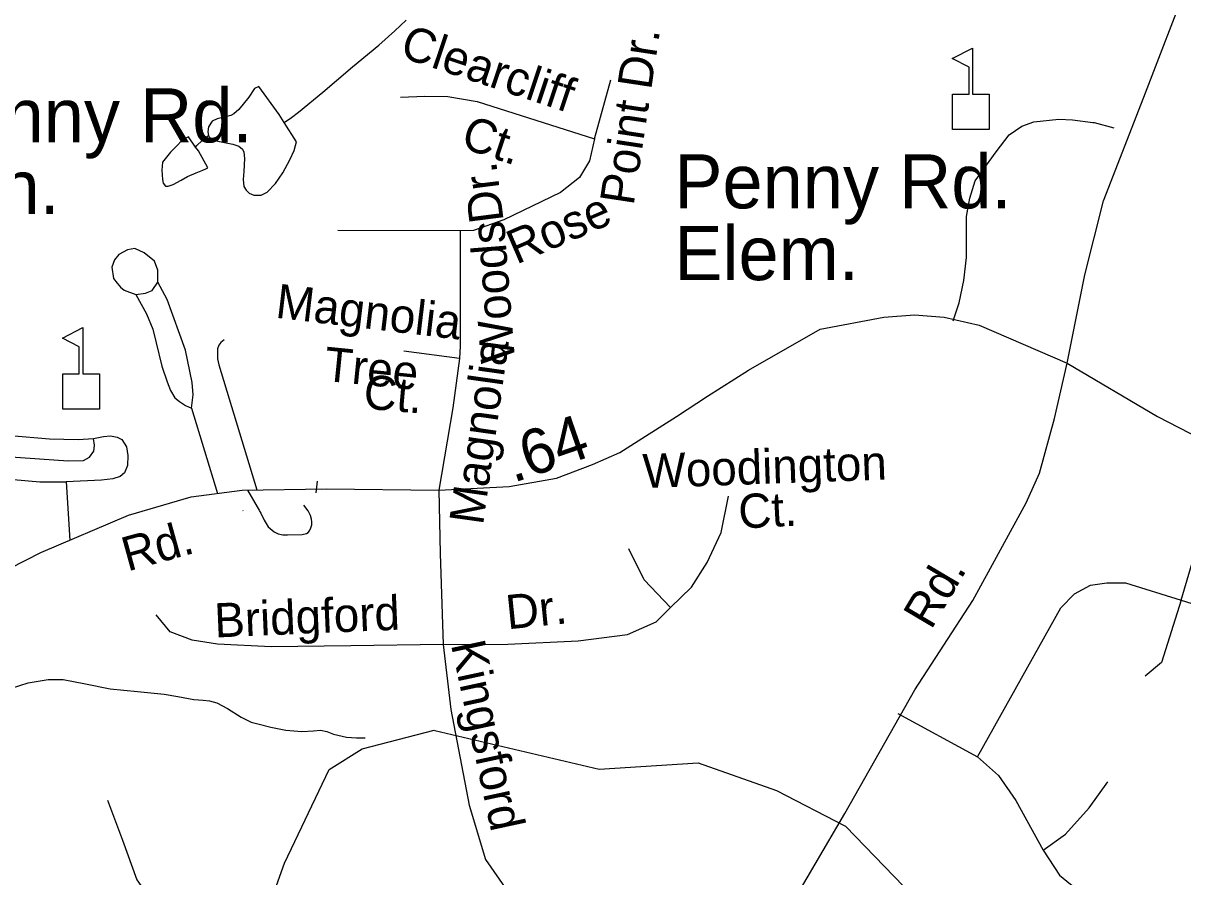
# Model space of a CAD drawing. Extents: x 2001466 to 2224147, y 644118 to 847247.
# Drawn here: x 2060047 to 2063267, y 714348 to 716719 of the extents above; entities that cross this region are included whole.
import ezdxf

# ---------------------------------------------------------------- set-up
doc = ezdxf.new("R2010")
doc.units = 0
for name, color, linetype in [('Exist Cultural Educational Facility Elementary CELL', 7, 'Continuous'), ('Exist Cultural Educational Facility Elementary Label', 7, 'Continuous'), ('Exist Hydrographic Creek Single Shore', 7, 'Continuous'), ('Exist Hydrographic Misc Water Feature', 7, 'Continuous'), ('Exist Road Non-System Type 51', 7, 'Continuous'), ('Exist Road Non-System Type 51 Label', 7, 'Continuous'), ('Exist Road Secondary Mileage Hundredths English Label', 7, 'Continuous'), ('Exist Road Secondary Type 51 Attributed', 7, 'Continuous'), ('Exist Road Secondary Type 51 Label', 7, 'Continuous')]:
    doc.layers.add(name, color=color, linetype=linetype)

msp = doc.modelspace()

# ---------------------------------------------------------------- linework, layer by layer
at = {"layer": 'Exist Cultural Educational Facility Elementary CELL'}
for points in [[(2062627.5, 716424), (2062627.5, 716521.9), (2062673.6, 716521.9), (2062673.6, 716597), (2062626.5, 716621.2), (2062683.2, 716650.4), (2062683.2, 716521.9), (2062729.2, 716521.9), (2062729.2, 716424)], [(2060157, 715647.3), (2060157, 715745.3), (2060203, 715745.3), (2060203, 715820.4), (2060156, 715844.6), (2060212.6, 715873.8), (2060212.6, 715745.3), (2060258.6, 715745.3), (2060258.6, 715647.3)]]:
    msp.add_lwpolyline(points, close=True, dxfattribs=at)
at = {"layer": 'Exist Hydrographic Creek Single Shore'}
for points in [[(2060639.3, 714013.3), (2060772.6, 714386.7), (2060896.7, 714646.6), (2060988.7, 714703.9), (2061188.7, 714755.5), (2061190.2, 714755.2)], [(2061190.2, 714755.2), (2061646.8, 714647.8), (2061921.7, 714665.1), (2062138.7, 714588.6), (2062328.6, 714490.5)], [(2062328.6, 714490.5), (2062330.6, 714489.5), (2062572.6, 714238.5), (2062706.7, 714006.1), (2062897.6, 713864.4), (2063208.3, 713707.8)]]:
    msp.add_lwpolyline(points, dxfattribs=at)
at = {"layer": 'Exist Hydrographic Misc Water Feature'}
for points in [[(2060771.4, 716443.7), (2060791.7, 716457.7), (2060811.4, 716471.8), (2060879.4, 716528), (2060917.4, 716559.9), (2060961.3, 716597.9), (2061034.9, 716658.1), (2061079, 716698.1), (2061110.7, 716728.1)], [(2060771.4, 716443.7), (2060757.6, 716465.7), (2060701.5, 716543.6), (2060689.8, 716537.6), (2060673.4, 716513.8), (2060645.7, 716479.5), (2060631.7, 716467.4), (2060623.3, 716463.4), (2060585.6, 716453.3), (2060571.9, 716447.2), (2060561.6, 716431.4), (2060559.6, 716417.4), (2060561.8, 716407.4)], [(2060561.8, 716407.4), (2060563.7, 716403.4), (2060569.8, 716397.2), (2060587.7, 716391.3), (2060629.7, 716383.3), (2060645.7, 716377.6), (2060655.7, 716369.6), (2060659.4, 716361.3), (2060661.7, 716343.6), (2060659.8, 716307.3), (2060658, 716285.3), (2060660, 716265.5), (2060666.2, 716255.7), (2060674.2, 716247.5), (2060687.9, 716241.4), (2060708, 716241.6), (2060724.2, 716249.7), (2060747.8, 716273.7), (2060768.1, 716303.9), (2060787.8, 716339.9), (2060799.7, 716365.7), (2060803.6, 716379.6), (2060805.8, 716389.8), (2060771.4, 716443.7)], [(2060525.7, 716375.1), (2060505.8, 716403.3), (2060489.6, 716395.2), (2060471.8, 716377.2), (2060455.8, 716361), (2060433.9, 716333.1), (2060431.8, 716311.1), (2060433.9, 716285.2), (2060436.1, 716275.1), (2060441.9, 716267), (2060450.1, 716266.9), (2060463.8, 716271.3), (2060486, 716283.4), (2060503.6, 716293.3), (2060527.8, 716303.4), (2060545.8, 716311.3), (2060555.9, 716315.4), (2060560, 716317.2), (2060533.9, 716365.3), (2060525.7, 716375.1)], [(2060525.7, 716375.1), (2060529.4, 716379.4), (2060543.8, 716393.5), (2060561.8, 716407.4)], [(2060014.3, 714872.7), (2060060.5, 714886.8), (2060116.7, 714896.6), (2060158.3, 714896.8), (2060220.4, 714884.9), (2060288.3, 714871), (2060364.8, 714863), (2060438.8, 714855.4), (2060476.3, 714849.3), (2060520.6, 714841.4), (2060546.6, 714839.5), (2060564.5, 714837.6), (2060584.8, 714831.7), (2060614.5, 714815.8), (2060652.5, 714791.8), (2060680.3, 714777.8), (2060702.7, 714772), (2060734.5, 714763.9), (2060776.5, 714755.9), (2060820.6, 714752.1), (2060852.8, 714754.1), (2060872.7, 714756), (2060890.7, 714752), (2060909, 714744.4), (2060944.7, 714736.6), (2060972.7, 714734.3), (2060996.5, 714734.4)]]:
    msp.add_lwpolyline(points, dxfattribs=at)
at = {"layer": 'Exist Road Non-System Type 51'}
for p, q in [((2063021.1, 716443.1), (2063075.2, 716428.8)), ((2060514.4, 715649.7), (2060586.3, 715413.3)), ((2060861, 715415.2), (2060864, 715447.1)), ((2060166.4, 715445.8), (2060176.8, 715283.3)), ((2060657.4, 715365.8), (2060657.8, 715365))]:
    msp.add_line(p, q, dxfattribs=at)
for points in [[(2061633.7, 716397.9), (2061678.6, 716562)], [(2061095.1, 716513.7), (2061162.4, 716517.1), (2061226.3, 716515.4), (2061307.4, 716501.6), (2061633.7, 716397.9)], [(2062629.3, 715893), (2062646.3, 715942.7), (2062659.1, 716004.9), (2062666.4, 716069), (2062666.4, 716127.5), (2062666.4, 716182.4), (2062675.5, 716233.6), (2062690.2, 716281.2), (2062748.7, 716361.7), (2062785.3, 716409.2), (2062820, 716433), (2062853, 716445.8), (2062922.5, 716453.2), (2062960.9, 716451.3), (2063017.6, 716444), (2063021.1, 716443.1)], [(2061633.7, 716397.9), (2061619.9, 716337.5), (2061592.3, 716290.8), (2061538.7, 716249.4), (2061381.7, 716173.4), (2061297.1, 716144), (2061260.8, 716142.3)], [(2061260.8, 716142.3), (2060920.8, 716144)], [(2061260.8, 716142.3), (2061260.8, 715822.4), (2061259.1, 715787.8)], [(2060421.1, 716000.5), (2060421.1, 716033.5), (2060411.6, 716058.3), (2060383.3, 716082), (2060357.3, 716093.8), (2060337.2, 716090.2), (2060312.4, 716077.2), (2060300.6, 716061.9), (2060293.5, 716041.8), (2060298.2, 716009.9), (2060307.7, 715996.9), (2060317.1, 715986.3), (2060327.8, 715978), (2060359.7, 715966.2)], [(2060359.7, 715966.2), (2060386.8, 715969.8), (2060405.7, 715976.8), (2060421.1, 716000.5)], [(2060514.4, 715649.7), (2060519.1, 715687.5), (2060516.7, 715721.7), (2060497.8, 715811.5), (2060447, 715952), (2060421.1, 716000.5)], [(2060359.7, 715966.2), (2060389.2, 715911.9), (2060406.9, 715869.4), (2060416.3, 715831.6), (2060431.7, 715766.6), (2060447, 715722.9), (2060456.5, 715699.3), (2060468.3, 715679.2), (2060481.3, 715668.6), (2060497.8, 715657.9), (2060514.4, 715649.7)], [(2060604.8, 715840), (2060595.9, 715832.4), (2060590.7, 715825.3), (2060586.9, 715815.1), (2060586.3, 715800.4), (2060586.9, 715787.6), (2060590.7, 715770.4), (2060696.3, 715423.2)], [(2061259.1, 715787.8), (2061103.7, 715808.6)], [(2061259.1, 715787.8), (2061240.1, 715651.4), (2061201.5, 715422.6)], [(2059925.5, 715593.5), (2059883, 715599.4), (2059859.4, 715598.2), (2059835.7, 715589.9), (2059819.2, 715562.8), (2059813.3, 715542.7), (2059818, 715519.1), (2059844, 715499), (2059891.2, 715481.3), (2060020, 715451.7), (2060093.2, 715445.8), (2060166.4, 715445.8)], [(2059925.5, 715593.5), (2059923.1, 715555.7), (2059925.5, 715532.1), (2059945.6, 715520.2), (2059999.9, 715515.5), (2060172.3, 715503.7), (2060214.8, 715504.9), (2060231.4, 715514.3), (2060243.2, 715530.9), (2060245.5, 715547.4), (2060242, 715566.3)], [(2059925.5, 715593.5), (2059962.1, 715581.7), (2060011.7, 715574.6), (2060120.3, 715565.1), (2060199.5, 715562.8), (2060242, 715566.3)], [(2060242, 715566.3), (2060270.3, 715571), (2060289.2, 715573.4), (2060308.1, 715569.8), (2060321.1, 715562.8), (2060334.1, 715542.7), (2060337.6, 715519.1), (2060336.5, 715490.7), (2060328.2, 715470.6), (2060316.4, 715460), (2060296.3, 715454.1), (2060264.4, 715450.5), (2060166.4, 715445.8)], [(2060669.7, 715422.8), (2060696.7, 715376), (2060702, 715366.7)], [(2061201.5, 715422.6), (2061205, 715246.6), (2061213, 714993.4)], [(2061844.4, 715096.9), (2061902.9, 715152.7), (2061946.7, 715221.9), (2061985.3, 715304.8), (2062005.2, 715405.9)], [(2060702.4, 715365.9), (2060706.8, 715358.2), (2060716.1, 715338.8), (2060727.6, 715320.3), (2060743.6, 715306.3), (2060755.2, 715301), (2060768.5, 715298.7), (2060781.3, 715297.9), (2060821.5, 715299.6), (2060833.7, 715301.8), (2060838.9, 715305.1), (2060841.7, 715309.2), (2060846.2, 715317.9), (2060849, 715326.2), (2060849, 715334.4), (2060847.6, 715341.7), (2060844.9, 715351.8), (2060838.9, 715364.6), (2060826.6, 715380.6)], [(2063263, 715116.7), (2063314.8, 715293), (2063307.9, 715341.3)], [(2061844.4, 715096.9), (2061771.6, 715173.4), (2061728.6, 715259.4)], [(2062696.6, 714681.3), (2062928, 715096), (2062966, 715134), (2063010.9, 715158.2), (2063055.8, 715165.1), (2063107.6, 715165.1), (2063263, 715116.7)], [(2061213, 714993.4), (2061392.8, 714995), (2061588.6, 715003.7), (2061725.1, 715021.3), (2061804.6, 715057.1), (2061844.4, 715096.9)], [(2063263, 715116.7), (2063207.7, 714943.9), (2063162.8, 714905.9)], [(2063263, 715116.7), (2063588.9, 715014.7)], [(2061213, 714993.4), (2060956.8, 714990.2), (2060735.5, 714987), (2060586.3, 714994.2), (2060516.3, 715006.1), (2060455, 715029.2), (2060416, 715076.2)], [(2061213, 714993.4), (2061234.9, 714813.4), (2061285.8, 714547.5), (2061331.2, 714396.2), (2061429.8, 714254.4), (2061555.6, 714104.7)], [(2062475.5, 714802.2), (2062696.6, 714681.3)], [(2062696.6, 714681.3), (2062755.3, 714629.4), (2062803.6, 714560.3), (2062879.6, 714422.1)], [(2062879.6, 714422.1), (2062941.8, 714467), (2063007.4, 714539.6), (2063059.2, 714612.1)], [(2060281.6, 714561.8), (2060322.9, 714450.3), (2060362.7, 714340.4), (2060412.1, 714270.3), (2060502.8, 714183.5)], [(2062879.6, 714422.1), (2062924.5, 714352.9), (2062979.8, 714308), (2063152.5, 714211.2)]]:
    msp.add_lwpolyline(points, dxfattribs=at)
at = {"layer": 'Exist Road Secondary Type 51 Attributed'}
for points in [[(2062946.1, 715774.9), (2062995.4, 716020.3), (2063047.3, 716226.2), (2063159, 716513.6), (2063285.4, 716844)], [(2059792.2, 715094.5), (2060096.2, 715249), (2060339.7, 715352.5), (2060513.9, 715403.5), (2060655.6, 715422.6), (2060889.5, 715425.8), (2061201.5, 715422.6), (2061396.8, 715432.5), (2061527.8, 715455.5), (2061628.4, 715493.4), (2061703.7, 715527.1), (2061764.6, 715565.8), (2061861.2, 715627), (2061947.2, 715683.4), (2062061.5, 715755.5), (2062260.6, 715869.2), (2062437, 715903.3), (2062522.3, 715909), (2062604.8, 715903.3), (2062701.6, 715880.6), (2062946.2, 715774.9)], [(2061062, 710959.8), (2061019.2, 711201.3), (2060988.6, 711335.9), (2060976.7, 711445.8), (2060979.8, 711543.7), (2061008.5, 711673.5), (2061072.2, 711930), (2061127.5, 712142.6), (2061178.4, 712288.3), (2061240.5, 712423.7), (2061404, 712735), (2061546.4, 713024.9), (2061716.3, 713350.6), (2061873.1, 713693.8), (2061996.8, 713932.7), (2062163.9, 714243.3), (2062328.3, 714524.4), (2062523.2, 714867.6), (2062684.4, 715116), (2062832.4, 715386.8), (2062869, 715469.6), (2062911, 715621.5), (2062946.1, 715774.9)], [(2062946.2, 715774.9), (2063197.2, 715627.3), (2063523.5, 715458.5), (2063858.1, 715284.1), (2064043.5, 715204.4), (2064287, 715132.8), (2064595.8, 715035.6), (2064904.9, 714955.2), (2065197.4, 714891.6), (2065535.2, 714823), (2065860.6, 714770.4), (2066120.1, 714760.9), (2066339.3, 714765.3)]]:
    msp.add_lwpolyline(points, dxfattribs=at)

# ---------------------------------------------------------------- texts
at = {"layer": 'Exist Cultural Educational Facility Elementary Label'}
for s, p in [('Penny Rd.', (2059747.3, 716388.3)), ('Penny Rd.', (2061855, 716205)), ('Sch.', (2059747.3, 716189.1)), ('Elem.', (2061855, 716005.7))]:
    msp.add_text(s, height=150, dxfattribs=at).set_placement(p)
at = {"layer": 'Exist Road Non-System Type 51 Label'}
for s, rotation, p in [('Clearcliff', 341.5433, (2061089.4, 716627)), ('Point Dr.', 81.3952, (2061742, 716210.9)), ('Ct.', 341.5433, (2061258.5, 716375.2)), ('Dr.', 97.2903, (2061381.6, 716170.1)), ('Rose', 23.3313, (2061416.5, 716048.3)), ('Woods', 94.4634, (2061413.2, 715779.2)), ('Magnolia', 353.1942, (2060745.3, 715901.7)), ('Magnolia', 82.0123, (2061323.9, 715323.2)), ('Tree', 354.238, (2060879.6, 715726.5)), ('Ct.', 355.0317, (2060989.7, 715649.4)), ('Woodington', 2.0343, (2061768.9, 715427.9)), ('Ct.', 3.0001, (2062035.4, 715315.5)), ('Bridgford', 2.4535, (2060579.8, 715013)), ('Dr.', 5.8087, (2061392.3, 715035.7)), ('Kingsford', 282.1533, (2061234.5, 714994.4))]:
    msp.add_text(s, height=95, rotation=rotation, dxfattribs=at).set_placement(p)
at = {"layer": 'Exist Road Secondary Mileage Hundredths English Label'}
msp.add_text('.64', height=125, rotation=19.0383, dxfattribs=at).set_placement((2061407.8, 715442))
at = {"layer": 'Exist Road Secondary Type 51 Label'}
for rotation, p in [(15.4465, (2060336.7, 715196.3)), (59.36, (2062568.2, 715032.3))]:
    msp.add_text('Rd.', height=95, rotation=rotation, dxfattribs=at).set_placement(p)

doc.saveas('drawing.dxf')
